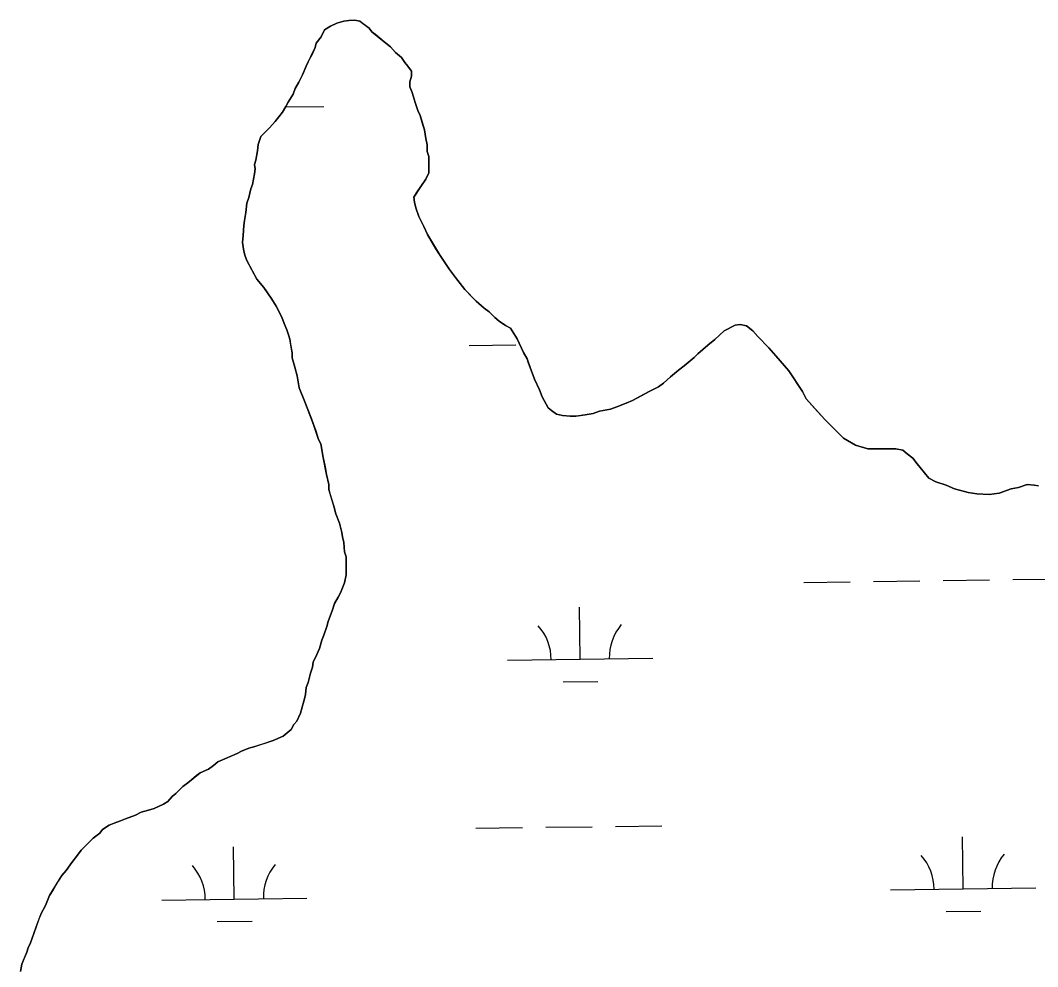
# Model space of a CAD drawing. Extents: x 3767014 to 3805179, y 361544 to 387384.
# Drawn here: x 3772664 to 3773365, y 377145 to 377797 of the extents above; entities that cross this region are included whole.
import ezdxf

# ---------------------------------------------------------------- set-up
doc = ezdxf.new("R2010")
doc.units = 0
doc.layers.add('V-TOPO-SHOR', color=7, linetype='Continuous')
doc.layers.add('V-WETL-SWMP', color=7, linetype='Continuous')

msp = doc.modelspace()

# ---------------------------------------------------------------- linework, layer by layer
at = {"layer": 'V-TOPO-SHOR'}
for points in [[(3773218.211, 377521.974), (3773213.267, 377527.397), (3773205.358, 377536.273), (3773202.884, 377541.207), (3773193.488, 377555.51), (3773184.589, 377565.867), (3773179.647, 377571.29), (3773172.234, 377579.181), (3773168.773, 377583.125), (3773164.326, 377586.574), (3773159.882, 377587.557), (3773156.427, 377587.06), (3773149.028, 377583.101), (3773142.618, 377577.17), (3773137.686, 377573.213), (3773130.782, 377567.282), (3773128.316, 377564.81), (3773121.413, 377558.879), (3773117.468, 377555.912), (3773112.043, 377551.463), (3773107.111, 377547.015), (3773103.661, 377544.541), (3773097.74, 377541.573), (3773093.3, 377539.099), (3773085.9, 377535.141), (3773081.46, 377533.16), (3773075.046, 377530.684), (3773070.606, 377529.199), (3773063.202, 377527.709), (3773058.76, 377526.224), (3773053.333, 377525.228), (3773046.917, 377524.233), (3773042.966, 377524.229), (3773037.537, 377524.716), (3773033.586, 377525.699), (3773030.127, 377528.163), (3773027.657, 377530.133), (3773023.698, 377537.535), (3773021.718, 377542.468), (3773018.255, 377549.868), (3773015.283, 377557.763), (3773014.292, 377560.724), (3773013.301, 377563.684), (3773010.829, 377568.124), (3773006.372, 377577.497), (3773001.922, 377584.897), (3772998.465, 377586.867), (3772994.019, 377589.824), (3772991.053, 377592.288), (3772987.099, 377596.233), (3772983.642, 377598.696), (3772978.204, 377603.626), (3772975.239, 377606.585), (3772970.297, 377611.515), (3772963.868, 377619.899), (3772959.913, 377625.324), (3772952.989, 377635.681), (3772950.517, 377639.628), (3772944.582, 377649.495), (3772942.106, 377654.92), (3772938.643, 377661.828), (3772936.66, 377667.749), (3772935.669, 377671.697), (3772935.172, 377675.152), (3772937.142, 377678.116), (3772940.099, 377682.562), (3772943.548, 377687.504), (3772945.516, 377691.948), (3772945.514, 377695.896), (3772945.504, 377703.302), (3772944.512, 377706.757), (3772944.506, 377711.197), (3772943.513, 377715.639), (3772942.52, 377721.562), (3772941.529, 377725.017), (3772939.546, 377731.431), (3772938.061, 377734.884), (3772936.081, 377740.313), (3772934.096, 377747.221), (3772932.612, 377751.168), (3772932.607, 377754.625), (3772933.588, 377758.573), (3772933.584, 377762.03), (3772931.112, 377765.481), (3772929.134, 377767.947), (3772926.662, 377771.4), (3772922.709, 377774.851), (3772919.248, 377778.795), (3772914.802, 377782.246), (3772908.873, 377787.176), (3772906.401, 377789.148), (3772904.425, 377791.612), (3772900.472, 377794.569), (3772898.002, 377796.541), (3772894.545, 377797.031), (3772890.597, 377797.027), (3772887.142, 377796.529), (3772882.206, 377795.04), (3772877.766, 377793.062), (3772873.822, 377790.588), (3772871.358, 377785.65)], [(3772871.358, 377785.65), (3772867.907, 377781.202), (3772867.418, 377778.238), (3772865.449, 377774.288), (3772863.971, 377771.324), (3772861.018, 377765.397), (3772858.556, 377759.47), (3772856.092, 377754.531), (3772853.63, 377750.084), (3772852.154, 377746.136), (3772848.705, 377740.701), (3772847.228, 377737.737), (3772844.765, 377733.784), (3772839.835, 377727.362), (3772835.893, 377722.914), (3772833.427, 377720.444), (3772829.976, 377716.983), (3772828.008, 377711.551), (3772827.52, 377707.107), (3772826.54, 377700.689), (3772825.556, 377697.725), (3772826.054, 377694.766), (3772825.565, 377691.309), (3772824.092, 377683.901), (3772823.109, 377680.94), (3772821.635, 377675.015), (3772820.16, 377671.062), (3772819.673, 377664.646), (3772818.694, 377659.215), (3772818.202, 377655.758), (3772817.719, 377648.846), (3772817.229, 377643.91), (3772818.225, 377637.987), (3772819.216, 377634.532), (3772820.207, 377631.573), (3772824.166, 377624.171), (3772827.133, 377618.746), (3772832.077, 377612.827), (3772834.056, 377609.868), (3772837.517, 377604.937), (3772840.484, 377600.005), (3772844.441, 377592.603), (3772845.93, 377588.163), (3772847.908, 377583.723), (3772848.9, 377580.268), (3772849.891, 377577.309), (3772850.388, 377573.852), (3772851.384, 377567.931), (3772851.388, 377564.474), (3772853.37, 377558.06), (3772854.857, 377552.139), (3772856.348, 377543.748), (3772859.813, 377535.362), (3772861.796, 377529.933), (3772864.765, 377522.531), (3772866.252, 377518.585), (3772867.737, 377514.145), (3772869.72, 377508.224), (3772871.204, 377505.262), (3772872.198, 377499.833), (3772872.695, 377496.874), (3772874.186, 377489.47), (3772875.18, 377484.041), (3772876.668, 377477.131), (3772876.672, 377473.676), (3772877.664, 377470.223), (3772878.655, 377467.262), (3772880.142, 377462.326), (3772881.631, 377456.899), (3772884.107, 377450.485), (3772885.594, 377444.068), (3772886.091, 377441.109), (3772887.082, 377437.16), (3772887.584, 377430.744), (3772888.575, 377427.289), (3772888.582, 377422.353), (3772888.592, 377414.95), (3772887.611, 377409.516), (3772884.658, 377402.602), (3772883.179, 377399.639), (3772880.717, 377395.195), (3772879.243, 377390.749), (3772876.29, 377382.847), (3772875.306, 377379.39), (3772873.338, 377373.465), (3772871.862, 377370.006), (3772870.387, 377364.081), (3772868.419, 377360.131), (3772865.957, 377354.698), (3772865.468, 377351.241), (3772863.991, 377347.292), (3772862.519, 377340.872), (3772861.042, 377337.414), (3772860.555, 377332.477), (3772860.063, 377329.515), (3772858.589, 377324.578), (3772857.114, 377319.64), (3772854.652, 377314.207), (3772852.68, 377311.735), (3772850.71, 377308.278), (3772845.287, 377303.827)], [(3773365.37, 377476.244), (3773362.409, 377476.734), (3773357.471, 377477.221), (3773351.548, 377475.241), (3773346.615, 377474.245), (3773338.226, 377471.274), (3773331.316, 377470.278), (3773322.924, 377470.762), (3773316.999, 377471.743), (3773307.617, 377474.198), (3773301.69, 377476.66), (3773294.776, 377479.12), (3773289.836, 377481.581), (3773283.905, 377488.979), (3773281.927, 377491.445), (3773278.959, 377495.391), (3773275.008, 377498.348), (3773272.043, 377500.812), (3773267.105, 377501.793), (3773261.676, 377501.787), (3773252.296, 377501.777), (3773247.854, 377501.771), (3773239.459, 377504.228), (3773231.06, 377509.156), (3773226.119, 377514.085), (3773218.211, 377521.974)], [(3772845.287, 377303.827), (3772838.379, 377300.858), (3772830.978, 377298.38), (3772828.016, 377297.39), (3772825.057, 377296.399), (3772821.602, 377295.408), (3772816.668, 377293.428), (3772813.709, 377291.943), (3772808.282, 377289.469), (3772800.387, 377286.004), (3772797.427, 377283.532), (3772793.974, 377281.058), (3772788.056, 377278.584), (3772785.59, 377276.605), (3772782.137, 377273.64), (3772779.671, 377271.661), (3772776.218, 377269.189), (3772771.289, 377264.248), (3772768.823, 377262.269), (3772765.865, 377258.81), (3772762.906, 377256.834), (3772756.492, 377253.862), (3772752.543, 377252.871), (3772747.61, 377251.384), (3772743.663, 377249.406), (3772736.755, 377246.928), (3772733.3, 377245.443), (3772728.86, 377243.956), (3772725.407, 377242.471), (3772720.967, 377239.504), (3772718.997, 377237.034), (3772714.557, 377233.573), (3772712.091, 377231.103), (3772709.627, 377228.631), (3772706.176, 377225.172), (3772703.713, 377221.713), (3772699.768, 377216.771), (3772695.826, 377211.338), (3772692.869, 377207.878), (3772690.405, 377203.926), (3772686.956, 377197.999), (3772684.492, 377194.046), (3772681.539, 377187.13), (3772678.586, 377181.699), (3772677.109, 377177.746), (3772675.141, 377172.315), (3772673.664, 377167.871), (3772671.205, 377161.45), (3772669.728, 377157.991), (3772668.743, 377155.03), (3772666.775, 377150.09), (3772665.298, 377146.633), (3772664.317, 377141.695)]]:
    msp.add_lwpolyline(points, dxfattribs=at)
at = {"layer": 'V-WETL-SWMP'}
for p, q in [((3772877.767, 377793.061), (3772882.207, 377795.041)), ((3772882.207, 377795.041), (3772887.142, 377796.528)), ((3772887.142, 377796.528), (3772890.596, 377797.026)), ((3772890.596, 377797.026), (3772894.546, 377797.031)), ((3772894.546, 377797.031), (3772898.002, 377796.541)), ((3772898.002, 377796.541), (3772904.425, 377791.612)), ((3772871.358, 377785.649), (3772873.821, 377790.588)), ((3772873.821, 377790.588), (3772877.767, 377793.061)), ((3772904.425, 377791.612), (3772906.402, 377789.147)), ((3772906.402, 377789.147), (3772914.803, 377782.246)), ((3772867.418, 377778.239), (3772867.908, 377781.202)), ((3772867.908, 377781.202), (3772871.358, 377785.649)), ((3772914.803, 377782.246), (3772919.249, 377778.796)), ((3772861.017, 377765.397), (3772867.418, 377778.239)), ((3772919.249, 377778.796), (3772922.71, 377774.851)), ((3772922.71, 377774.851), (3772926.663, 377771.4)), ((3772926.663, 377771.4), (3772929.135, 377767.948)), ((3772929.135, 377767.948), (3772931.113, 377765.482)), ((3772856.093, 377754.531), (3772858.556, 377759.471)), ((3772858.556, 377759.471), (3772861.017, 377765.397)), ((3772931.113, 377765.482), (3772933.585, 377762.03)), ((3772933.585, 377762.03), (3772933.589, 377758.574)), ((3772853.631, 377750.085), (3772856.093, 377754.531)), ((3772933.589, 377758.574), (3772932.607, 377754.624)), ((3772932.607, 377754.624), (3772932.611, 377751.168)), ((3772848.706, 377740.7), (3772852.154, 377746.135)), ((3772852.154, 377746.135), (3772853.631, 377750.085)), ((3772932.611, 377751.168), (3772934.097, 377747.221)), ((3772934.097, 377747.221), (3772936.08, 377740.313)), ((3772847.228, 377737.737), (3772848.706, 377740.7)), ((3772936.08, 377740.313), (3772938.061, 377734.885)), ((3772839.836, 377727.361), (3772844.765, 377733.785)), ((3772844.765, 377733.785), (3772847.228, 377737.737)), ((3772847.013, 377737.392), (3772873.215, 377737.756)), ((3772938.061, 377734.885), (3772939.546, 377731.431)), ((3772939.546, 377731.431), (3772942.52, 377721.562)), ((3772835.893, 377722.914), (3772839.836, 377727.361)), ((3772829.976, 377716.983), (3772835.893, 377722.914)), ((3772942.52, 377721.562), (3772943.514, 377715.64)), ((3772827.52, 377707.107), (3772828.008, 377711.551)), ((3772828.008, 377711.551), (3772829.976, 377716.983)), ((3772943.514, 377715.64), (3772944.507, 377711.198)), ((3772944.507, 377711.198), (3772944.512, 377706.756)), ((3772826.54, 377700.689), (3772827.52, 377707.107)), ((3772944.512, 377706.756), (3772945.504, 377703.301)), ((3772825.557, 377697.726), (3772826.54, 377700.689)), ((3772826.054, 377694.765), (3772825.557, 377697.726)), ((3772945.504, 377703.301), (3772945.517, 377691.948)), ((3772824.093, 377683.902), (3772825.565, 377691.309)), ((3772825.565, 377691.309), (3772826.054, 377694.765)), ((3772945.517, 377691.948), (3772943.548, 377687.503)), ((3772823.109, 377680.939), (3772824.093, 377683.902)), ((3772940.099, 377682.562), (3772935.171, 377675.152)), ((3772943.548, 377687.503), (3772940.099, 377682.562)), ((3772821.635, 377675.014), (3772823.109, 377680.939)), ((3772819.673, 377664.645), (3772820.159, 377671.063)), ((3772820.159, 377671.063), (3772821.635, 377675.014)), ((3772935.171, 377675.152), (3772935.669, 377671.697)), ((3772935.669, 377671.697), (3772936.661, 377667.749)), ((3772818.693, 377659.214), (3772819.673, 377664.645)), ((3772936.661, 377667.749), (3772938.643, 377661.828)), ((3772938.643, 377661.828), (3772942.107, 377654.921)), ((3772817.718, 377648.846), (3772818.203, 377655.758)), ((3772818.203, 377655.758), (3772818.693, 377659.214)), ((3772942.107, 377654.921), (3772944.582, 377649.494)), ((3772817.23, 377643.909), (3772817.718, 377648.846)), ((3772944.582, 377649.494), (3772952.99, 377635.682)), ((3772818.225, 377637.987), (3772817.23, 377643.909)), ((3772819.216, 377634.533), (3772818.225, 377637.987)), ((3772820.207, 377631.572), (3772819.216, 377634.533)), ((3772952.99, 377635.682), (3772959.914, 377625.324)), ((3772827.133, 377618.746), (3772820.207, 377631.572)), ((3772959.914, 377625.324), (3772963.869, 377619.899)), ((3772963.869, 377619.899), (3772970.297, 377611.515)), ((3772832.077, 377612.828), (3772827.133, 377618.746)), ((3772837.517, 377604.937), (3772832.077, 377612.828)), ((3772970.297, 377611.515), (3772978.205, 377603.626)), ((3772840.484, 377600.004), (3772837.517, 377604.937)), ((3772844.442, 377592.604), (3772840.484, 377600.004)), ((3772978.205, 377603.626), (3772983.641, 377598.697)), ((3772983.641, 377598.697), (3772987.099, 377596.233)), ((3772845.929, 377588.163), (3772844.442, 377592.604)), ((3772987.099, 377596.233), (3772991.053, 377592.288)), ((3772991.053, 377592.288), (3772994.018, 377589.824)), ((3772847.909, 377583.723), (3772845.929, 377588.163)), ((3772994.018, 377589.824), (3772998.464, 377586.867)), ((3772998.464, 377586.867), (3773001.922, 377584.897)), ((3773001.922, 377584.897), (3773006.373, 377577.498)), ((3773149.028, 377583.101), (3773156.427, 377587.059)), ((3773156.427, 377587.059), (3773159.882, 377587.557)), ((3773159.882, 377587.557), (3773164.326, 377586.575)), ((3773164.326, 377586.575), (3773168.773, 377583.125)), ((3772848.9, 377580.269), (3772847.909, 377583.723)), ((3772849.891, 377577.308), (3772848.9, 377580.269)), ((3773006.373, 377577.498), (3773010.828, 377568.124)), ((3773142.618, 377577.169), (3773149.028, 377583.101)), ((3773168.773, 377583.125), (3773172.233, 377579.18)), ((3773172.233, 377579.18), (3773179.647, 377571.29)), ((3772851.383, 377567.931), (3772849.891, 377577.308)), ((3772973.422, 377572.958), (3773005.419, 377573.402)), ((3773130.782, 377567.282), (3773137.686, 377573.214)), ((3773137.686, 377573.214), (3773142.618, 377577.169)), ((3773179.647, 377571.29), (3773184.59, 377565.866)), ((3772851.387, 377564.475), (3772851.383, 377567.931)), ((3772853.37, 377558.06), (3772851.387, 377564.475)), ((3773010.828, 377568.124), (3773013.301, 377563.684)), ((3773013.301, 377563.684), (3773015.283, 377557.763)), ((3773121.413, 377558.879), (3773128.317, 377564.811)), ((3773128.317, 377564.811), (3773130.782, 377567.282)), ((3773184.59, 377565.866), (3773193.488, 377555.511)), ((3772854.858, 377552.139), (3772853.37, 377558.06)), ((3773015.283, 377557.763), (3773018.254, 377549.868)), ((3773117.468, 377555.912), (3773121.413, 377558.879)), ((3772856.349, 377543.749), (3772854.858, 377552.139)), ((3773018.254, 377549.868), (3773021.719, 377542.468)), ((3773107.112, 377547.014), (3773112.043, 377551.463)), ((3773112.043, 377551.463), (3773117.468, 377555.912)), ((3773193.488, 377555.511), (3773202.885, 377541.207)), ((3772859.814, 377535.361), (3772856.349, 377543.749)), ((3773021.719, 377542.468), (3773023.699, 377537.534)), ((3773097.74, 377541.573), (3773103.66, 377544.542)), ((3773103.66, 377544.542), (3773107.112, 377547.014)), ((3772861.796, 377529.933), (3772859.814, 377535.361)), ((3773023.699, 377537.534), (3773027.657, 377530.134)), ((3773085.9, 377535.141), (3773097.74, 377541.573)), ((3773202.885, 377541.207), (3773205.359, 377536.273)), ((3773205.359, 377536.273), (3773218.211, 377521.974)), ((3772866.252, 377518.585), (3772861.796, 377529.933)), ((3773027.657, 377530.134), (3773030.128, 377528.163)), ((3773063.202, 377527.709), (3773070.605, 377529.199)), ((3773070.605, 377529.199), (3773075.046, 377530.685)), ((3773075.046, 377530.685), (3773081.46, 377533.161)), ((3773081.46, 377533.161), (3773085.9, 377535.141)), ((3773030.128, 377528.163), (3773033.586, 377525.699)), ((3773033.586, 377525.699), (3773037.537, 377524.716)), ((3773037.537, 377524.716), (3773042.967, 377524.229)), ((3773042.967, 377524.229), (3773046.916, 377524.234)), ((3773046.916, 377524.234), (3773053.332, 377525.229)), ((3773053.332, 377525.229), (3773058.761, 377526.223)), ((3773058.761, 377526.223), (3773063.202, 377527.709)), ((3773218.211, 377521.974), (3773231.061, 377509.155)), ((3772869.72, 377508.223), (3772866.252, 377518.585)), ((3772871.205, 377505.263), (3772869.72, 377508.223)), ((3773231.061, 377509.155), (3773239.459, 377504.228)), ((3772872.696, 377496.873), (3772871.205, 377505.263)), ((3773239.459, 377504.228), (3773247.854, 377501.77)), ((3773247.854, 377501.77), (3773267.105, 377501.794)), ((3773267.105, 377501.794), (3773272.043, 377500.812)), ((3773272.043, 377500.812), (3773275.008, 377498.348)), ((3772875.179, 377484.041), (3772872.696, 377496.873)), ((3773275.008, 377498.348), (3773278.96, 377495.391)), ((3773278.96, 377495.391), (3773281.927, 377491.445)), ((3773281.927, 377491.445), (3773289.837, 377481.582)), ((3772876.669, 377477.132), (3772875.179, 377484.041)), ((3773289.837, 377481.582), (3773294.776, 377479.12)), ((3772876.673, 377473.677), (3772876.669, 377477.132)), ((3772880.142, 377462.327), (3772876.673, 377473.677)), ((3773294.776, 377479.12), (3773301.69, 377476.66)), ((3773301.69, 377476.66), (3773307.617, 377474.199)), ((3773307.617, 377474.199), (3773316.999, 377471.742)), ((3773338.226, 377471.274), (3773346.614, 377474.246)), ((3773346.614, 377474.246), (3773351.549, 377475.24)), ((3773351.549, 377475.24), (3773357.471, 377477.221)), ((3773357.471, 377477.221), (3773362.408, 377476.734)), ((3773362.408, 377476.734), (3773365.37, 377476.244)), ((3773316.999, 377471.742), (3773322.924, 377470.762)), ((3773322.924, 377470.762), (3773331.316, 377470.279)), ((3773331.316, 377470.279), (3773338.226, 377471.274)), ((3772881.63, 377456.899), (3772880.142, 377462.327)), ((3772884.106, 377450.485), (3772881.63, 377456.899)), ((3772885.594, 377444.069), (3772884.106, 377450.485)), ((3772886.091, 377441.108), (3772885.594, 377444.069)), ((3772887.083, 377437.16), (3772886.091, 377441.108)), ((3772887.585, 377430.744), (3772887.083, 377437.16)), ((3772888.576, 377427.289), (3772887.585, 377430.744)), ((3772888.591, 377414.949), (3772888.576, 377427.289)), ((3772884.657, 377402.603), (3772887.611, 377409.517)), ((3772887.611, 377409.517), (3772888.591, 377414.949)), ((3773203.712, 377409.64), (3773235.709, 377410.084)), ((3773251.708, 377410.306), (3773283.705, 377410.751)), ((3773299.703, 377410.973), (3773331.7, 377411.417)), ((3773347.698, 377411.64), (3773379.695, 377412.084)), ((3772883.18, 377399.639), (3772884.657, 377402.603)), ((3772879.242, 377390.749), (3772880.717, 377395.194)), ((3772880.717, 377395.194), (3772883.18, 377399.639)), ((3772876.289, 377382.847), (3772879.242, 377390.749)), ((3773049.84, 377356.755), (3773049.34, 377392.752)), ((3772875.306, 377379.391), (3772876.289, 377382.847)), ((3772873.339, 377373.465), (3772875.306, 377379.391)), ((3772870.388, 377364.082), (3772871.862, 377370.007)), ((3772871.862, 377370.007), (3772873.339, 377373.465)), ((3772868.419, 377360.13), (3772870.388, 377364.082)), ((3772865.468, 377351.241), (3772865.957, 377354.697)), ((3772865.957, 377354.697), (3772868.419, 377360.13)), ((3772999.845, 377356.061), (3773099.835, 377357.45)), ((3772862.518, 377340.871), (3772863.991, 377347.291)), ((3772863.991, 377347.291), (3772865.468, 377351.241)), ((3772861.042, 377337.414), (3772862.518, 377340.871)), ((3773038.056, 377341.159), (3773062.053, 377341.492)), ((3772860.064, 377329.515), (3772860.554, 377332.477)), ((3772860.554, 377332.477), (3772861.042, 377337.414)), ((3772857.114, 377319.639), (3772860.064, 377329.515)), ((3772854.652, 377314.206), (3772857.114, 377319.639)), ((3772850.711, 377308.277), (3772852.681, 377311.735)), ((3772852.681, 377311.735), (3772854.652, 377314.206)), ((3772845.286, 377303.828), (3772850.711, 377308.277)), ((3772825.056, 377296.399), (3772838.379, 377300.858)), ((3772838.379, 377300.858), (3772845.286, 377303.828)), ((3772800.387, 377286.003), (3772813.708, 377291.942)), ((3772813.708, 377291.942), (3772816.668, 377293.427)), ((3772816.668, 377293.427), (3772821.602, 377295.407)), ((3772821.602, 377295.407), (3772825.056, 377296.399)), ((3772793.975, 377281.058), (3772797.428, 377283.531)), ((3772797.428, 377283.531), (3772800.387, 377286.003)), ((3772779.671, 377271.662), (3772788.055, 377278.583)), ((3772788.055, 377278.583), (3772793.975, 377281.058)), ((3772771.288, 377264.247), (3772776.219, 377269.19)), ((3772776.219, 377269.19), (3772779.671, 377271.662)), ((3772765.865, 377258.811), (3772768.823, 377262.27)), ((3772768.823, 377262.27), (3772771.288, 377264.247)), ((3772756.492, 377253.863), (3772762.906, 377256.833)), ((3772762.906, 377256.833), (3772765.865, 377258.811)), ((3772736.755, 377246.928), (3772743.663, 377249.405)), ((3772743.663, 377249.405), (3772747.609, 377251.384)), ((3772747.609, 377251.384), (3772752.544, 377252.871)), ((3772752.544, 377252.871), (3772756.492, 377253.863)), ((3772720.967, 377239.504), (3772725.407, 377242.472)), ((3772725.407, 377242.472), (3772728.86, 377243.957)), ((3772728.86, 377243.957), (3772733.301, 377245.443)), ((3772733.301, 377245.443), (3772736.755, 377246.928)), ((3773026.038, 377240.981), (3773058.035, 377241.426)), ((3773074.033, 377241.648), (3773106.03, 377242.093)), ((3772714.557, 377233.573), (3772718.996, 377237.034)), ((3772718.996, 377237.034), (3772720.967, 377239.504)), ((3772978.042, 377240.315), (3773010.039, 377240.759)), ((3773313.499, 377198.54), (3773312.999, 377234.537)), ((3772706.176, 377225.171), (3772714.557, 377233.573)), ((3772811.639, 377191.569), (3772811.139, 377227.565)), ((3772699.769, 377216.771), (3772703.712, 377221.713)), ((3772703.712, 377221.713), (3772706.176, 377225.171)), ((3772695.826, 377211.337), (3772699.769, 377216.771)), ((3772684.493, 377194.046), (3772692.869, 377207.878)), ((3772692.869, 377207.878), (3772695.826, 377211.337)), ((3773263.504, 377197.846), (3773363.494, 377199.235)), ((3772681.54, 377187.131), (3772684.493, 377194.046)), ((3772761.644, 377190.874), (3772861.635, 377192.263)), ((3772678.585, 377181.698), (3772681.54, 377187.131)), ((3772675.141, 377172.314), (3772678.585, 377181.698)), ((3773301.715, 377182.944), (3773325.712, 377183.277)), ((3772673.665, 377167.87), (3772675.141, 377172.314)), ((3772799.855, 377175.973), (3772823.853, 377176.306)), ((3772671.205, 377161.45), (3772673.665, 377167.87)), ((3772668.744, 377155.029), (3772669.728, 377157.992)), ((3772669.728, 377157.992), (3772671.205, 377161.45)), ((3772665.299, 377146.633), (3772668.744, 377155.029)), ((3772664.318, 377141.696), (3772665.299, 377146.633))]:
    msp.add_line(p, q, dxfattribs=at)
for centre, start, end in [((3772994.596, 377356.463), 0.024037, 41.567696), ((3773105.071, 377357.997), 140.024034, 181.567693), ((3773258.255, 377198.248), 0.024037, 41.567696), ((3773368.73, 377199.782), 140.024034, 181.567693), ((3772756.395, 377191.276), 0.024037, 41.567696), ((3772866.87, 377192.811), 140.024034, 181.567693)]:
    msp.add_arc(centre, 35.246, start, end, dxfattribs=at)

doc.saveas('drawing.dxf')
